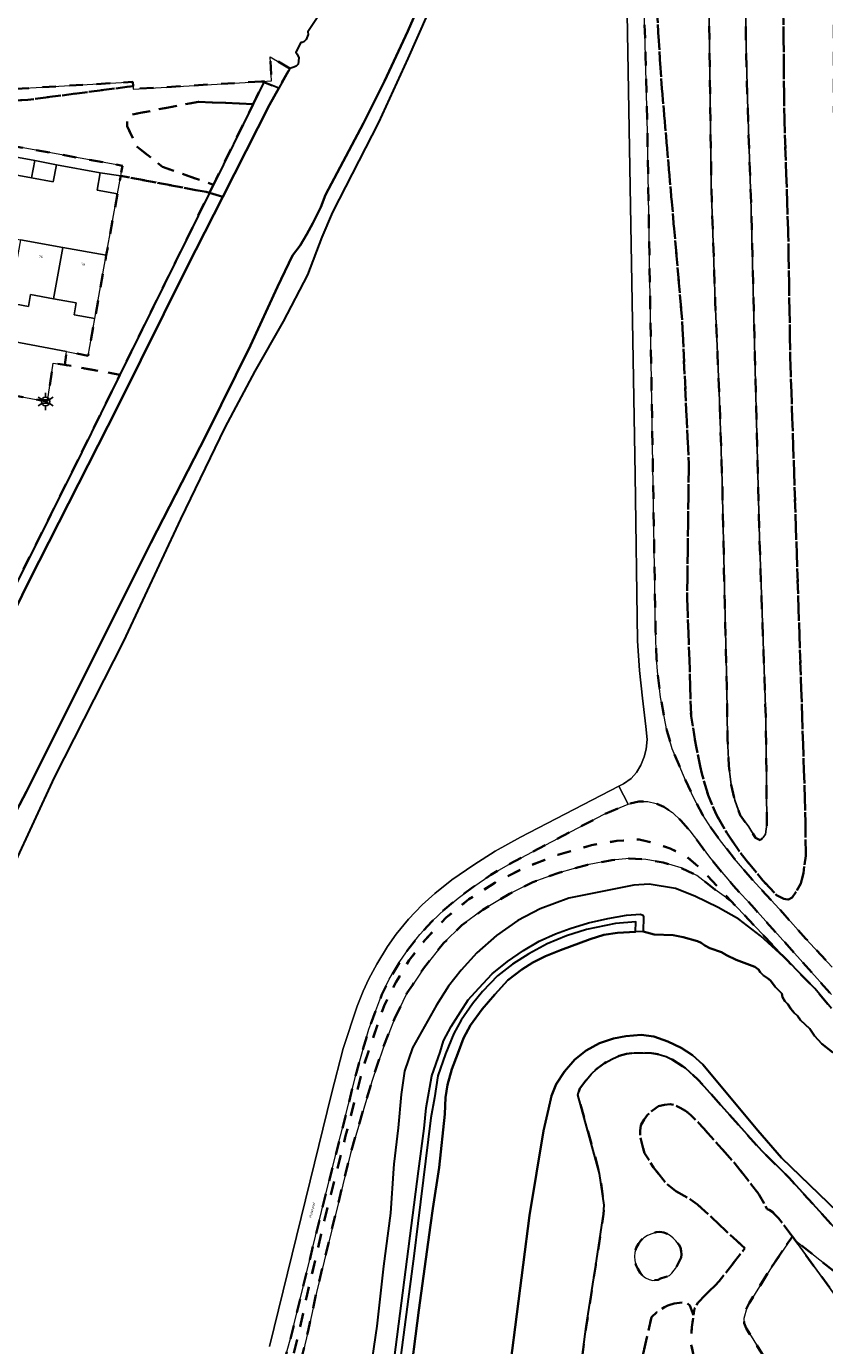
# Model space of a CAD drawing. Extents: x 105780 to 185197, y 477999 to 525027.
# Tile 339 of 562: x 107018 to 107136, y 479604 to 479798. Entities that reach past the tile are written whole.
import ezdxf
from ezdxf.enums import TextEntityAlignment as Align

# ---------------------------------------------------------------- set-up
doc = ezdxf.new("R2010")
doc.units = 0
doc.linetypes.add('XX-HIDDEN', pattern=[4, 2, -2])
for name, color, linetype, lineweight in [('B-GV-GR-GRAS_GAZON-G', 252, 'Continuous', 13), ('B-GV-GR-MATERIAALGRENS-G', 252, 'XX-HIDDEN', 35), ('B-RO-IE-MEUBILAIR_WEGMEUBILAIR-S', 252, 'Continuous', 25), ('B-WE-GW-WATERGANG_SLOOT_INSTEEK-G', 252, 'Continuous', 30), ('B-XX-KG-KADASTRAAL_BEBOUWING-G', 252, 'Continuous', 20), ('B1-WE-GW-TALUD_KRUIN-G', 252, 'Continuous', 25), ('B1-WE-OG-BEBOUWING-T18', 7, 'Continuous', 18), ('B1-WE-OG-TERREIN_ERF-GV', 252, 'Continuous', 18), ('B1-WE-OG-TOPOGRAFIE-T18', 10, 'Continuous', 18), ('B1-WE-VH-VERHARDING_ASFALT-GV', 252, 'Continuous', 18), ('B1-WE-VH-VERHARDING_BETONSTRAATSTEEN-GV', 252, 'Continuous', 18), ('B1-WE-VH-VERHARDING_HALFVERHARDING_SCHELP-GV', 252, 'Continuous', 18)]:
    doc.layers.add(name, color=color, linetype=linetype, lineweight=lineweight)
doc.styles.add('NLCS-ISO', font='NLCS-ISO.ttf')
doc.styles.add('NLCS-ISO-M200-T18', font='NLCS-ISO.ttf', dxfattribs={"height": 0.36})

# ---------------------------------------------------------------- blocks, each defined once
blk = doc.blocks.new('B-SIE-WEG_LICHTMAST-SO')
at = {"ltscale": 0.1}
for p, q in [((-1.1, 0.63), (-2.19, 1.27)), ((0, 1.27), (0, 2.53)), ((1.1, 0.63), (2.19, 1.27)), ((-1.1, -0.63), (-2.19, -1.27)), ((0, -1.27), (0, -2.53)), ((1.1, -0.63), (2.19, -1.27))]:
    blk.add_line(p, q, dxfattribs=at)
at = {"flags": 128}
for points in [[(-1.16, 0.5), (1.16, 0.5)], [(-1.16, -0.5), (1.16, -0.5)]]:
    blk.add_lwpolyline(points, dxfattribs=at)
at = {"ltscale": 0.1}
blk.add_circle((0, 0), 1.27, dxfattribs=at)
at = {"style": 'NLCS-ISO'}
blk.add_attdef('TYPE', text='', height=1.8, dxfattribs=at).set_placement((0, 2.53), align=Align.BOTTOM_CENTER)

msp = doc.modelspace()

# ---------------------------------------------------------------- linework, layer by layer
at = {"layer": 'B-GV-GR-GRAS_GAZON-G', "flags": 128}
for points in [[(107080.45, 479806.961), (107074.571, 479793.574), (107070.211, 479784.156), (107063.439, 479770.921), (107061.861, 479767.208), (107059.725, 479761.688), (107056.149, 479754.767), (107051.983, 479747.439), (107047.514, 479739.13), (107041.004, 479725.61), (107032.575, 479707.6), (107022.312, 479687.463), (107016.337, 479674.502)], [(107054.1, 479603.496), (107060.077, 479627.969), (107063.249, 479640.799), (107064.949, 479647.473), (107067.018, 479653.728), (107067.909, 479655.954), (107068.758, 479657.786), (107069.908, 479659.932), (107071.527, 479662.534), (107072.804, 479664.358), (107074.603, 479666.553), (107076.643, 479668.685), (107078.504, 479670.385), (107081.009, 479672.374), (107084.261, 479674.618), (107087.415, 479676.62), (107091.167, 479678.687), (107105.669, 479686.194), (107106.354, 479686.549), (107107.466, 479687.326), (107108.25, 479688.216), (107108.893, 479689.308), (107109.397, 479690.533), (107109.679, 479691.668), (107109.854, 479693.075), (107109.674, 479695.021), (107109.154, 479699.2), (107108.721, 479703.296), (107108.403, 479707.65), (107108.068, 479732.138), (107106.827, 479803.079)], [(107068.496, 479596.818), (107069.907, 479606.514), (107070.926, 479615.38), (107071.952, 479623.168), (107072.383, 479629.778), (107072.425, 479630.414), (107073.093, 479635.766), (107073.514, 479640.719), (107074.02, 479644.151), (107075.211, 479647.564), (107078.731, 479653.902), (107080.534, 479656.696), (107082.381, 479659.046), (107084.685, 479661.594), (107087.605, 479664.156), (107090.755, 479666.364), (107094.036, 479668.078), (107098.259, 479669.694), (107107.899, 479671.583), (107110.12, 479671.735), (107114.017, 479671.085), (107116.898, 479669.968), (107120.322, 479668.298), (107123.371, 479666.552), (107126.606, 479664.091), (107130.5, 479660.499), (107122.269, 479669.214), (107119.853, 479670.957), (107117.19, 479673.002), (107114.891, 479674.132), (107112.187, 479674.945), (107109.645, 479675.402), (107107.214, 479675.52), (107104.619, 479675.291), (107101.042, 479674.596), (107096.809, 479673.425), (107092.956, 479672.057), (107089.522, 479670.322), (107085.572, 479667.943), (107082.457, 479665.668), (107079.778, 479663.043), (107076.949, 479659.491), (107075.183, 479656.857), (107074.365, 479655.636), (107072.55, 479651.884), (107070.849, 479647.553), (107069.179, 479642.624), (107066.027, 479631.984), (107061.005, 479611.483), (107059.78, 479605.794), (107058.589, 479600.842)]]:
    msp.add_lwpolyline(points, dxfattribs=at)
at = {"layer": 'B-GV-GR-MATERIAALGRENS-G', "flags": 128}
for points in [[(107051.196, 480100.013), (107050.722, 480098.548), (107050.518, 480097.276), (107050.265, 480096.207), (107050.026, 480094.45), (107050.047, 480092.66), (107050.252, 480091.709), (107050.672, 480088.895), (107053.16, 480077.421), (107054.633, 480071.372), (107064.475, 480028.569), (107067.848, 480014.244), (107068.147, 480012.972), (107071.022, 480000), (107074.919, 479982.417), (107083.505, 479945.143), (107086.955, 479930.777), (107089.252, 479920.479), (107096.519, 479888.823), (107099.12, 479877.164), (107101.928, 479863.866), (107104.823, 479849.715), (107106.336, 479841.607), (107107.783, 479832.624), (107108.297, 479827.144), (107108.679, 479822.261), (107108.964, 479816.297), (107109.611, 479793.955), (107109.877, 479782.689), (107111.092, 479709.061), (107111.249, 479705.028), (107111.376, 479703.166), (107111.82, 479699.327), (107112.766, 479694.439), (107113.544, 479691.719), (107115.493, 479687.11), (107116.713, 479684.537), (107118, 479682.034), (107119.346, 479679.942), (107120.528, 479678.309), (107122.728, 479675.501), (107125.345, 479672.429), (107129.884, 479667.517), (107133.286, 479663.692), (107137.16, 479659.483), (107140.353, 479655.825), (107140.883, 479655.163), (107142.746, 479652.833), (107145.37, 479649.418), (107148.597, 479645.025), (107158.587, 479631.146), (107163.575, 479624.077), (107164.955, 479622.323), (107165.204, 479622.503), (107163.935, 479624.335), (107162.594, 479626.196), (107161.524, 479627.682), (107149.447, 479644.451), (107150.731, 479645.405), (107149.122, 479647.567), (107147.857, 479649.079), (107146.964, 479650.804), (107146.065, 479652.803), (107145.219, 479655.486), (107144.054, 479660.951), (107142.704, 479667.901), (107141.73, 479673.25), (107140.511, 479680.442), (107139.331, 479692.047), (107138.877, 479703.361), (107138.851, 479704.532), (107138.647, 479713.756), (107138.23, 479725.669), (107138.298, 479738.124), (107137.846, 479749.266), (107137.652, 479762.741), (107137.667, 479775.245), (107137.425, 479786.957), (107137.438, 479799.564), (107137.09, 479820.75), (107138.363, 479811.13), (107138.558, 479803.044), (107138.971, 479790.532), (107139.813, 479777.208), (107140.495, 479770.329), (107140.81, 479763.032), (107141.437, 479753.193), (107141.573, 479744.729), (107141.96, 479734.919), (107142.359, 479726.94), (107143.335, 479700.499), (107144.508, 479686.892), (107146.139, 479666.453), (107146.704, 479662.565), (107147.632, 479660.037), (107148.838, 479658.114), (107149.741, 479657.484), (107150.721, 479657.249), (107151.196, 479657.464), (107152.46, 479658.448), (107152.659, 479663.342), (107152.262, 479678.556), (107153.651, 479683.649), (107154.18, 479686.229), (107154.114, 479687.75), (107154.048, 479689.073), (107155.371, 479690.925), (107156.032, 479694.563), (107156.76, 479703.691), (107156.495, 479710.571), (107157.024, 479712.886), (107156.958, 479714.341), (107157.686, 479719.566), (107158.149, 479720.956), (107157.844, 479723.602), (107158.413, 479730.811), (107157.884, 479740.667), (107157.024, 479753.499), (107156.429, 479760.246), (107156.892, 479761.966), (107157.09, 479763.818), (107157.09, 479766.332), (107157.355, 479767.787), (107157.223, 479772.02), (107156.363, 479773.409), (107156.561, 479774.468), (107157.09, 479777.246), (107156.627, 479781.148), (107156.561, 479785.382), (107157.289, 479789.02), (107157.355, 479792.724), (107157.355, 479794.444), (107155.834, 479796.362), (107155.834, 479797.42), (107157.09, 479801.852), (107157.715, 479804.491), (107157.752, 479804.498), (107158.281, 479811.245), (107157.818, 479818.719), (107157.09, 479819.315), (107157.156, 479820.77), (107157.156, 479828.84), (107157.289, 479834.197), (107157.553, 479838.828), (107158.546, 479843.392), (107158.942, 479847.294), (107158.985, 479847.328), (107158.083, 479853.578), (107158.678, 479868.13), (107159.538, 479880.698), (107159.607, 479883.987), (107159.339, 479887.247), (107159.075, 479893.993), (107158.612, 479896.309), (107157.686, 479900.806), (107157.024, 479905.437), (107158.083, 479911.853), (107158.149, 479916.02), (107157.686, 479919.129), (107156.363, 479918.864), (107155.304, 479920.253), (107154.378, 479923.627), (107153.783, 479927.331), (107153.651, 479930.44), (107155.767, 479935.07), (107156.826, 479937.044), (107156.492, 479937.773), (107156.241, 479938.692), (107156.325, 479940.197), (107155.823, 479941.097), (107155.823, 479942.036), (107156.11, 479942.762), (107155.942, 479943.778), (107155.327, 479944.977), (107154.72, 479947.006), (107152.149, 479961.721), (107152.138, 479962.334), (107151.882, 479963.09), (107150.417, 479965.957), (107149.526, 479970.276), (107148.521, 479975.632), (107148.292, 479976.499), (107148.085, 479977.079), (107147.765, 479977.723), (107147.229, 479978.35), (107146.945, 479979.231), (107146.882, 479980.525), (107146.314, 479982.757), (107145.404, 479986.857), (107144.384, 479990.985), (107143.679, 479994.542), (107142.446, 479998.383), (107142.118, 480000), (107141.952, 480000.818), (107139.815, 480006.81), (107139.177, 480008.296), (107137.933, 480010.403), (107137.48, 480011.361), (107137.312, 480012.378), (107137.161, 480012.944), (107136.735, 480013.758), (107111.432, 480006.816), (107105.728, 480031.759), (107104.221, 480038.042), (107102.028, 480037.596), (107096.316, 480062.441), (107089.312, 480093.208), (107091.322, 480093.737), (107090.049, 480100.013)], [(107052.299, 480100.013), (107051.576, 480096.195), (107051.48, 480095.344), (107051.434, 480093.773), (107051.568, 480091.852), (107051.98, 480089.4), (107058.454, 480060.801), (107059.223, 480057.248), (107062.293, 480043.062), (107065.26, 480029.916), (107067.936, 480018.472), (107068.757, 480014.452), (107069.112, 480012.712), (107072.131, 480000), (107074.735, 479989.036), (107084.296, 479952.919), (107087.124, 479941.728), (107091.732, 479921.286), (107094.99, 479903.842), (107101.277, 479874.765), (107103.605, 479866.144), (107105.374, 479857.288), (107107.504, 479844.506), (107109.162, 479832.945), (107110.261, 479817.233), (107111.96, 479789.868), (107115.002, 479755.092), (107115.25, 479749.811), (107116.003, 479733.784), (107115.759, 479713.8), (107116.148, 479703.152), (107116.328, 479696.553), (107117.117, 479691.815), (107117.901, 479688.052), (107118.861, 479684.858), (107120.017, 479682.078), (107121.618, 479679.308), (107123.705, 479676.207), (107126.922, 479672.292), (107128.971, 479670.097), (107130.027, 479669.555), (107130.695, 479669.485), (107131.236, 479669.77), (107131.818, 479670.552), (107132.542, 479671.834), (107132.918, 479673.381), (107133.255, 479675.937), (107133.249, 479680.864), (107130.983, 479749.44), (107130.979, 479749.711), (107130.684, 479767.668), (107130.104, 479784.624), (107129.953, 479800.768), (107129.984, 479810.245), (107130.195, 479817.742), (107129.97, 479825.588), (107129.274, 479834.656), (107128.932, 479840.874), (107128.481, 479846.56), (107127.483, 479852.234), (107114.136, 479913.742), (107106.604, 479947.325), (107104.652, 479956.69), (107102.142, 479967.572), (107097.461, 479987.429), (107095.051, 480000), (107090.964, 480021.317), (107089.486, 480028.175), (107084.331, 480050.216), (107076.197, 480083.965), (107072.11, 480100.013)], [(107072.11, 480100.013), (107076.197, 480083.965), (107084.331, 480050.216), (107089.486, 480028.175), (107090.964, 480021.317), (107095.051, 480000), (107097.461, 479987.429), (107102.142, 479967.572), (107104.652, 479956.69), (107106.604, 479947.325), (107114.136, 479913.742), (107127.483, 479852.234), (107128.481, 479846.56), (107128.932, 479840.874), (107129.274, 479834.656), (107129.97, 479825.588), (107130.195, 479817.742), (107129.984, 479810.245), (107129.953, 479800.768), (107130.104, 479784.624), (107130.684, 479767.668), (107130.979, 479749.711), (107130.983, 479749.44), (107133.249, 479680.864), (107133.255, 479675.937), (107132.918, 479673.381), (107132.542, 479671.834), (107131.818, 479670.552), (107131.236, 479669.77), (107130.695, 479669.485), (107130.027, 479669.555), (107128.971, 479670.097), (107126.922, 479672.292), (107123.705, 479676.207), (107121.618, 479679.308), (107120.017, 479682.078), (107118.861, 479684.858), (107117.901, 479688.052), (107117.117, 479691.815), (107116.328, 479696.553), (107116.148, 479703.152), (107115.759, 479713.8), (107116.003, 479733.784), (107115.25, 479749.811), (107115.002, 479755.092), (107111.96, 479789.868), (107110.261, 479817.233), (107109.162, 479832.945), (107107.504, 479844.506), (107105.374, 479857.288), (107103.605, 479866.144), (107101.277, 479874.765), (107094.99, 479903.842), (107091.732, 479921.286), (107087.124, 479941.728), (107084.296, 479952.919), (107074.735, 479989.036), (107072.131, 480000), (107069.112, 480012.712), (107068.757, 480014.452), (107067.936, 480018.472), (107065.26, 480029.916), (107062.293, 480043.062), (107059.223, 480057.248), (107058.454, 480060.801), (107051.98, 480089.4), (107051.568, 480091.852), (107051.434, 480093.773), (107051.48, 480095.344), (107051.576, 480096.195), (107052.299, 480100.013)], [(107061.184, 480100.013), (107064.378, 480084.894), (107067.381, 480072.621), (107070.235, 480059.675), (107075.068, 480037.749), (107079.37, 480020.025), (107084.14, 480000), (107093.065, 479962.531), (107094.374, 479957.39), (107099.195, 479931.957), (107114.115, 479861.983), (107116.191, 479854.708), (107117.747, 479847.764), (107118.524, 479841.68), (107118.809, 479836.07), (107118.927, 479830.736), (107118.795, 479816.569), (107119.317, 479775.066), (107119.888, 479757.751), (107120.229, 479750.047), (107120.536, 479743.106), (107120.936, 479731.175), (107121.295, 479713.325), (107121.605, 479700.845), (107121.724, 479693.133), (107121.931, 479689.186), (107122.231, 479686.422), (107122.795, 479684.142), (107123.579, 479681.919), (107124.866, 479680.185), (107125.826, 479678.564), (107126.517, 479678.237), (107126.971, 479678.607), (107127.336, 479679.128), (107127.526, 479680.586), (107127.363, 479696.473), (107126.423, 479722.812), (107125.757, 479749.585), (107125.215, 479771.365), (107124.651, 479787.637), (107124.401, 479797.381), (107124.432, 479813.05), (107124.205, 479820.999), (107124.089, 479827.035), (107123.489, 479841.031), (107122.696, 479846.761), (107121.588, 479851.954), (107118.22, 479865.119), (107106.982, 479915.503), (107097.91, 479962.824)], [(107066.341, 480100.013), (107076.903, 480053.243), (107087.674, 480005.551), (107089.004, 480000), (107097.91, 479962.824), (107106.982, 479915.503), (107118.22, 479865.119), (107121.588, 479851.954), (107122.696, 479846.761), (107123.489, 479841.031), (107124.089, 479827.035), (107124.205, 479820.999), (107124.432, 479813.05), (107124.401, 479797.381), (107124.651, 479787.637), (107125.215, 479771.365), (107125.757, 479749.585), (107126.423, 479722.812), (107127.363, 479696.473), (107127.526, 479680.586), (107127.336, 479679.128), (107126.971, 479678.607), (107126.517, 479678.237), (107125.826, 479678.564), (107124.866, 479680.185), (107123.579, 479681.919), (107122.795, 479684.142), (107122.231, 479686.422), (107121.931, 479689.186), (107121.724, 479693.133), (107121.605, 479700.845), (107121.295, 479713.325), (107120.936, 479731.175), (107120.536, 479743.106), (107120.229, 479750.047), (107119.888, 479757.751), (107119.317, 479775.066), (107118.795, 479816.569), (107118.927, 479830.736), (107118.809, 479836.07), (107118.524, 479841.68), (107117.747, 479847.764), (107116.191, 479854.708), (107114.115, 479861.983), (107099.195, 479931.957)]]:
    msp.add_lwpolyline(points, dxfattribs=at)
for points in [[(107033.944, 479789.528), (107033.908, 479790.142), (107013.655, 479788.949), (107013.224, 479797.528), (107013.149, 479796.497), (107013.034, 479796.161), (107012.506, 479795.421), (107012.326, 479795.024), (107011.858, 479794.534), (107011.733, 479794.474), (107011.758, 479790.547), (107011.911, 479789.797), (107012.496, 479788.904), (107013.176, 479788.32), (107014.025, 479787.809), (107016.532, 479787.385), (107018.411, 479787.495)], [(107043.606, 479787.213), (107051.646, 479786.863), (107053.239, 479790.1), (107052.953, 479790.214), (107033.97, 479789.09), (107033.944, 479789.528), (107018.411, 479787.495), (107016.532, 479787.385), (107014.025, 479787.809), (107013.176, 479788.32), (107012.496, 479788.904), (107011.911, 479789.797), (107011.758, 479790.547), (107011.733, 479794.474), (107011.3, 479794.265), (106995.803, 479789.579), (106995.16, 479789.257), (106994.724, 479788.871), (106994.293, 479788.245), (106994.147, 479787.883), (106993.627, 479785.066), (106993.558, 479784.691), (106994.288, 479784.567), (106994.706, 479784.496), (107000, 479783.596), (107032.386, 479777.77), (107032.113, 479776.272), (107044.728, 479773.895), (107045.197, 479773.756), (107045.797, 479774.976), (107038.26, 479777.609), (107034.486, 479780.6), (107033.071, 479783.592), (107033.071, 479784.379), (107033.7, 479785.324)], [(107057.103, 479792.144), (107054.183, 479793.839), (107054.4, 479790.3), (107052.953, 479790.214), (107053.239, 479790.1), (107055.449, 479789.218)], [(107051.646, 479786.863), (107043.606, 479787.213), (107033.7, 479785.324), (107033.071, 479784.379), (107033.071, 479783.592), (107034.486, 479780.6), (107038.26, 479777.609), (107045.797, 479774.976)], [(107045.197, 479773.756), (107044.728, 479773.895), (107032.113, 479776.272), (107031.635, 479773.642), (107029.983, 479764.549), (107028.292, 479755.209), (107027.301, 479749.733), (107024.123, 479750.331), (107023.841, 479748.392), (107031.992, 479746.916)], [(107026.383, 479735.516), (107031.992, 479746.916), (107023.841, 479748.392), (107022.159, 479748.628), (107021.308, 479743.016), (107021.189, 479742.996), (107015.131, 479744.094), (107011.565, 479727.2), (107011.427, 479726.462), (107011.375, 479725.708), (107011.522, 479724.497), (107011.906, 479723.359), (107012.598, 479722.228), (107013.34, 479721.184), (107014.039, 479720.515), (107014.871, 479720.02), (107015.187, 479719.617), (107015.13, 479719.136), (107012.385, 479712.525), (107008.294, 479703.317), (107006.365, 479699.272), (107003.757, 479694.237), (107000.152, 479687.812), (106999.338, 479686.716), (106999.244, 479686.622), (107001.629, 479686.137), (107005.638, 479694.244), (107017.193, 479717.095)], [(107160.554, 479623.528), (107158.593, 479626.34), (107147.574, 479641.752), (107142.494, 479648.722), (107139.977, 479651.968), (107137.066, 479655.439), (107125.679, 479668.16), (107122.594, 479671.513), (107120.874, 479673.493), (107119.046, 479675.711), (107117.441, 479677.916), (107116.138, 479679.598), (107114.821, 479681.16), (107113.581, 479682.312), (107112.297, 479683.139), (107111.174, 479683.645), (107109.97, 479683.926), (107108.602, 479683.93), (107107.036, 479683.553), (107103.494, 479682.056), (107091.961, 479676.019), (107089.324, 479674.593), (107086.774, 479673.117), (107084.111, 479671.313), (107081.941, 479669.674), (107079.975, 479668.074), (107078.065, 479666.253), (107076.294, 479664.332), (107074.646, 479662.261), (107073.338, 479660.333), (107071.77, 479657.715), (107070.674, 479655.45), (107068.751, 479650.362), (107066.909, 479643.924), (107062.207, 479625.228), (107057.265, 479605.02), (107056.412, 479601.819), (107055.332, 479598.032), (107054.16, 479594.568), (107053.213, 479592.529), (107052.229, 479590.591), (107050.441, 479587.917), (107048.176, 479585.13), (107045.666, 479582.611), (107043.615, 479580.958), (107041.358, 479579.368), (107039.046, 479577.932), (107036.678, 479576.716), (107034.391, 479575.725), (107032.302, 479575.046), (107030.122, 479574.587), (107026.765, 479574.016), (107021.88, 479573.703), (107012.648, 479573.215), (107010.765, 479573.115), (107010.803, 479572.777), (107010.819, 479572.639), (107010.615, 479572.627), (107010.885, 479571.972), (107011.317, 479571.759), (107012.038, 479571.638), (107012.566, 479571.769), (107013.032, 479571.557), (107026.24, 479572.243), (107035.235, 479574.683), (107039.007, 479576.597), (107041.927, 479578.389), (107044.386, 479580.12), (107047.09, 479582.386), (107049.468, 479584.697), (107052.112, 479588.159), (107053.841, 479591.191), (107055.095, 479594.041), (107056.368, 479597.611), (107057.429, 479601.449), (107058.322, 479605.18), (107059.644, 479611.179), (107062.033, 479621.512), (107065.319, 479634.602), (107067.997, 479644.992), (107071.002, 479653.799), (107072.771, 479657.327), (107073.257, 479658.125), (107074.702, 479660.5), (107077.065, 479663.528), (107080.19, 479666.83), (107083.518, 479669.504), (107087.33, 479671.949), (107091.661, 479674.131), (107096.681, 479676.09), (107101.611, 479677.498), (107105.36, 479678.128), (107108.656, 479678.355), (107111.098, 479677.759), (107113.253, 479677.003), (107115.622, 479675.84), (107117.766, 479674.023), (107122.269, 479669.214), (107130.5, 479660.499), (107134.594, 479656.348), (107137.089, 479653.392), (107139.574, 479650.043), (107147.328, 479638.941), (107153.132, 479630.89), (107159.566, 479621.398), (107159.625, 479621.307), (107160.183, 479621.688), (107159.425, 479622.889)], [(107072.55, 479651.884), (107074.365, 479655.636), (107075.183, 479656.857), (107076.949, 479659.491), (107079.778, 479663.043), (107082.457, 479665.668), (107085.572, 479667.943), (107089.522, 479670.322), (107092.956, 479672.057), (107096.809, 479673.425), (107101.042, 479674.596), (107104.619, 479675.291), (107107.214, 479675.52), (107109.645, 479675.402), (107112.187, 479674.945), (107114.891, 479674.132), (107117.19, 479673.002), (107119.853, 479670.957), (107122.269, 479669.214), (107117.766, 479674.023), (107115.622, 479675.84), (107113.253, 479677.003), (107111.098, 479677.759), (107108.656, 479678.355), (107105.36, 479678.128), (107101.611, 479677.498), (107096.681, 479676.09), (107091.661, 479674.131), (107087.33, 479671.949), (107083.518, 479669.504), (107080.19, 479666.83), (107077.065, 479663.528), (107074.702, 479660.5), (107073.257, 479658.125), (107072.771, 479657.327), (107071.002, 479653.799), (107067.997, 479644.992), (107065.319, 479634.602), (107062.033, 479621.512), (107059.644, 479611.179), (107058.322, 479605.18), (107057.429, 479601.449), (107056.368, 479597.611), (107055.095, 479594.041), (107053.841, 479591.191), (107052.112, 479588.159), (107049.468, 479584.697), (107047.09, 479582.386), (107044.386, 479580.12), (107041.927, 479578.389), (107039.007, 479576.597), (107035.235, 479574.683), (107026.24, 479572.243), (107032.978, 479573.094), (107036.871, 479574.189), (107039.703, 479575.296), (107042.289, 479576.704), (107045.3, 479579.012), (107048.356, 479581.645), (107050.948, 479584.32), (107053.168, 479587.585), (107054.986, 479590.465), (107056.288, 479593.504), (107057.361, 479596.795), (107058.589, 479600.842), (107059.78, 479605.794), (107061.005, 479611.483), (107066.027, 479631.984), (107069.179, 479642.624), (107070.849, 479647.553)], [(107118.742, 479611.429), (107120.497, 479613.136), (107124.294, 479618), (107121.551, 479620.471), (107119.162, 479622.761), (107117.304, 479624.444), (107116.236, 479625.221), (107114.09, 479626.442), (107112.586, 479627.645), (107110.795, 479629.942), (107109.46, 479632.028), (107108.822, 479634.544), (107108.835, 479635.338), (107108.925, 479636.187), (107109.387, 479636.99), (107109.912, 479637.69), (107110.614, 479638.338), (107111.501, 479638.955), (107112.422, 479639.179), (107113.257, 479639.253), (107114.01, 479639.09), (107114.736, 479638.745), (107115.509, 479638.292), (107116.265, 479637.691), (107117.478, 479636.491), (107122.862, 479630.445), (107126.403, 479625.887), (107127.558, 479623.781), (107127.844, 479623.661), (107128.381, 479623.333), (107129.262, 479622.435), (107131.288, 479619.754), (107131.802, 479619.074), (107145.994, 479607.812), (107147.986, 479609.529), (107130.8, 479628.4), (107126.723, 479632.428), (107117.38, 479642.855), (107115.471, 479644.61), (107113.56, 479645.844), (107112.655, 479646.305), (107111.603, 479646.621), (107110.481, 479646.784), (107109.255, 479646.867), (107107.995, 479646.86), (107106.793, 479646.686), (107105.709, 479646.39), (107104.732, 479645.979), (107103.529, 479645.331), (107102.464, 479644.54), (107101.59, 479643.693), (107100.621, 479642.589), (107099.928, 479641.562), (107099.612, 479640.625), (107102.826, 479629.058), (107103.505, 479624.368), (107103.418, 479623.049), (107102.253, 479615.498), (107100.86, 479606.465), (107096.309, 479571.716), (107096.235, 479563.254), (107096.384, 479562.089), (107097.273, 479559.701), (107097.887, 479558.425), (107099.175, 479556.727), (107100.488, 479555.496), (107113.134, 479548.131), (107128.379, 479539.827), (107129.2, 479539.38), (107145.808, 479530.084), (107151.067, 479527.663), (107152.164, 479527.308), (107153.159, 479527.277), (107154.355, 479527.502), (107155.489, 479527.819), (107156.483, 479528.247), (107157.166, 479528.66), (107157.877, 479529.214), (107158.471, 479529.823), (107159.471, 479531.163), (107159.724, 479531.843), (107159.818, 479532.625), (107159.776, 479533.343), (107159.395, 479534.212), (107157.234, 479543.585), (107157.208, 479546.452), (107155.632, 479546.643), (107154.785, 479546.484), (107153.758, 479546.013), (107152.805, 479545.396), (107151.494, 479544.446), (107150.495, 479543.523), (107148.039, 479540.983), (107142.673, 479542.345), (107139.693, 479543.148), (107137.093, 479544.222), (107135.843, 479544.871), (107127.931, 479549.958), (107123.362, 479552.205), (107118.104, 479555.149), (107111.614, 479559.074), (107109.044, 479561.004), (107107.779, 479562.325), (107107.078, 479563.396), (107106.595, 479564.602), (107106.212, 479565.992), (107105.963, 479567.51), (107106.034, 479571.98), (107106.472, 479576.427), (107107.202, 479583.831), (107107.006, 479584.375), (107106.85, 479585.077), (107106.831, 479585.519), (107106.893, 479585.919), (107107.344, 479587.002), (107107.604, 479587.472), (107107.798, 479588.011), (107108.205, 479591.225), (107108.941, 479599.937), (107109.127, 479601.739), (107110.471, 479607.849), (107111.276, 479608.553), (107112.392, 479609.325), (107112.883, 479609.538), (107113.828, 479609.838), (107115.371, 479610.027), (107115.745, 479609.908), (107116.169, 479609.577), (107116.704, 479608.116), (107116.857, 479609.106), (107117.311, 479609.93)], [(107128.191, 479615.206), (107131.288, 479619.754), (107129.262, 479622.435), (107128.381, 479623.333), (107127.844, 479623.661), (107127.558, 479623.781), (107126.403, 479625.887), (107122.862, 479630.445), (107117.478, 479636.491), (107116.265, 479637.691), (107115.509, 479638.292), (107114.736, 479638.745), (107114.01, 479639.09), (107113.257, 479639.253), (107112.422, 479639.179), (107111.501, 479638.955), (107110.614, 479638.338), (107109.912, 479637.69), (107109.387, 479636.99), (107108.925, 479636.187), (107108.835, 479635.338), (107108.822, 479634.544), (107109.46, 479632.028), (107110.795, 479629.942), (107112.586, 479627.645), (107114.09, 479626.442), (107116.236, 479625.221), (107117.304, 479624.444), (107119.162, 479622.761), (107121.551, 479620.471), (107124.294, 479618), (107120.497, 479613.136), (107118.742, 479611.429), (107117.311, 479609.93), (107116.857, 479609.106), (107116.704, 479608.116), (107116.429, 479606.341), (107116.292, 479604.026), (107116.694, 479602.243), (107118.4, 479598.793), (107120.201, 479595.487), (107120.586, 479594.781), (107122.325, 479593.138), (107124.172, 479591.269), (107126.004, 479589.24), (107127.389, 479587.505), (107128.854, 479585.113), (107131.952, 479580.983), (107132.79, 479581.784), (107133.997, 479583.127), (107134.437, 479583.818), (107134.795, 479584.547), (107135.017, 479585.541), (107135.005, 479586.516), (107134.822, 479588.825), (107134.567, 479590.075), (107128.112, 479600.381), (107124.464, 479606.205), (107124.181, 479606.965), (107124.119, 479607.655), (107124.546, 479609.234), (107124.915, 479609.917)], [(107114.911, 479617.094), (107114.873, 479616.664), (107114.625, 479616.139), (107114.44, 479615.736), (107114.038, 479615.025), (107113.821, 479614.747), (107113.512, 479614.313), (107113.14, 479613.973), (107112.46, 479613.726), (107111.841, 479613.54), (107111.47, 479613.354), (107110.697, 479613.262), (107110.129, 479613.384), (107109.589, 479613.648), (107109.166, 479613.964), (107108.806, 479614.384), (107108.458, 479614.955), (107108.193, 479615.541), (107108.032, 479616.192), (107107.998, 479616.774), (107108.048, 479617.384), (107108.223, 479618.045), (107108.577, 479618.652), (107108.92, 479619.142), (107109.343, 479619.533), (107109.914, 479619.89), (107110.535, 479620.15), (107111.172, 479620.356), (107111.712, 479620.421), (107112.29, 479620.344), (107112.79, 479620.134), (107113.277, 479619.825), (107113.708, 479619.505), (107114.072, 479619.125), (107114.514, 479618.569), (107114.768, 479618.095), (107114.888, 479617.598)], [(107156.122, 479581.898), (107150.739, 479592.864), (107150.677, 479592.99), (107149.751, 479594.27), (107131.802, 479619.074), (107131.288, 479619.754), (107128.191, 479615.206), (107124.915, 479609.917), (107124.546, 479609.234), (107124.119, 479607.655), (107124.181, 479606.965), (107124.464, 479606.205), (107128.112, 479600.381), (107134.567, 479590.075), (107134.822, 479588.825), (107135.005, 479586.516), (107135.017, 479585.541), (107134.795, 479584.547), (107134.437, 479583.818), (107133.997, 479583.127), (107132.79, 479581.784), (107131.952, 479580.983), (107135.214, 479573.923), (107137.093, 479574.152), (107140.926, 479574.213), (107141.568, 479573.913), (107142.679, 479573.069), (107143.472, 479572.129), (107144.001, 479571.287), (107147.454, 479558.181), (107147.496, 479558.021), (107148.595, 479554.037), (107148.667, 479553.006), (107148.35, 479551.834), (107145.185, 479546.258), (107142.673, 479542.345), (107148.039, 479540.983), (107149.161, 479546.021), (107150.365, 479550.014), (107150.826, 479550.457), (107151.371, 479550.754), (107152.208, 479550.817), (107155.341, 479550.492), (107160.084, 479549.599), (107163.71, 479549.323), (107156.546, 479580.078)], [(107116.704, 479608.116), (107116.169, 479609.577), (107115.745, 479609.908), (107115.371, 479610.027), (107113.828, 479609.838), (107112.883, 479609.538), (107112.392, 479609.325), (107111.276, 479608.553), (107110.471, 479607.849), (107109.127, 479601.739), (107110.904, 479602.23), (107113.845, 479600.343), (107116.148, 479598.738), (107117.845, 479597.324), (107120.586, 479594.781), (107120.201, 479595.487), (107118.4, 479598.793), (107116.694, 479602.243), (107116.292, 479604.026), (107116.429, 479606.341)]]:
    msp.add_lwpolyline(points, close=True, dxfattribs=at)
at = {"layer": 'B-WE-GW-WATERGANG_SLOOT_INSTEEK-G', "flags": 128}
for points in [[(107014.654, 479678.654), (107018.2, 479685.404), (107036.582, 479722.107), (107044.799, 479738.111), (107051.283, 479751.254), (107055.266, 479759.894), (107057.473, 479764.51), (107058.587, 479765.989), (107059.593, 479767.67), (107060.498, 479769.315), (107061.644, 479771.632), (107062.373, 479773.479), (107067.972, 479784.054), (107071.069, 479790.229), (107074.515, 479797.609), (107078.698, 479807.297)], [(107078.698, 479807.297), (107074.515, 479797.609), (107071.069, 479790.229), (107067.972, 479784.054), (107062.373, 479773.479), (107061.644, 479771.632), (107060.498, 479769.315), (107059.593, 479767.67), (107058.587, 479765.989), (107057.473, 479764.51), (107055.266, 479759.894), (107051.283, 479751.254), (107044.799, 479738.111), (107036.582, 479722.107), (107018.2, 479685.404), (107014.654, 479678.654)], [(107016.337, 479674.502), (107022.312, 479687.463), (107032.575, 479707.6), (107041.004, 479725.61), (107047.514, 479739.13), (107051.983, 479747.439), (107056.149, 479754.767), (107059.725, 479761.688), (107061.861, 479767.208), (107063.439, 479770.921), (107070.211, 479784.156), (107074.571, 479793.574), (107080.45, 479806.961)], [(107063.114, 479802.694), (107059.738, 479797.522), (107059.797, 479797.164), (107059.489, 479796.422), (107059.154, 479796.072), (107058.917, 479795.965), (107058.695, 479795.977), (107057.957, 479794.541), (107058.169, 479794.238), (107058.403, 479793.713), (107058.304, 479792.77), (107058.036, 479792.49), (107057.698, 479792.311), (107057.103, 479792.144), (107055.449, 479789.218), (107054.057, 479786.757), (107047.197, 479773.164), (107041.895, 479762.747), (107031.674, 479742.234), (107018.574, 479716.509), (107009.096, 479697.194)], [(107137.089, 479653.392), (107134.594, 479656.348), (107130.5, 479660.499), (107126.606, 479664.091), (107123.371, 479666.552), (107120.322, 479668.298), (107116.898, 479669.968), (107114.017, 479671.085), (107110.12, 479671.735), (107107.899, 479671.583), (107098.259, 479669.694), (107094.036, 479668.078), (107090.755, 479666.364), (107087.605, 479664.156), (107084.685, 479661.594), (107082.381, 479659.046), (107080.534, 479656.696), (107078.731, 479653.902), (107075.211, 479647.564), (107074.02, 479644.151), (107073.514, 479640.719), (107073.093, 479635.766), (107072.425, 479630.414), (107072.383, 479629.778), (107071.952, 479623.168), (107070.926, 479615.38), (107069.907, 479606.514), (107068.496, 479596.818)], [(107074.616, 479596.949), (107076.149, 479608.871), (107077.876, 479621.422), (107078.213, 479623.867), (107079.14, 479629.908), (107079.976, 479637.778), (107080.057, 479640.277), (107080.342, 479642.114), (107081.009, 479644.421), (107081.899, 479646.75), (107082.704, 479649.025), (107083.773, 479650.948), (107085.466, 479653.277), (107087.334, 479655.474), (107089.255, 479657.552), (107091.341, 479659.137), (107092.96, 479660.199), (107094.856, 479661.096), (107097.042, 479662.017), (107101.437, 479663.602), (107103.459, 479664.245), (107105.453, 479664.58), (107108.139, 479664.729), (107108.189, 479666.181), (107105.149, 479665.943), (107100.892, 479665.062), (107097.954, 479664.125), (107095.072, 479662.932), (107092.351, 479661.452), (107089.955, 479659.928), (107087.77, 479658.204), (107085.545, 479655.914), (107084.063, 479654.085), (107082.406, 479651.654), (107081.321, 479649.68), (107080.07, 479646.693), (107078.927, 479643.435), (107078.434, 479640.191), (107077.917, 479637.272), (107075.997, 479621.673), (107075.451, 479617.238), (107070.531, 479579.737)], [(107072.524, 479601.865), (107076.096, 479629.396), (107076.909, 479635.659), (107077.235, 479638.728), (107078.072, 479643.451), (107079.277, 479646.95), (107079.788, 479648.603), (107080.905, 479650.714), (107082.276, 479652.917), (107083.435, 479654.653), (107084.97, 479656.397), (107086.977, 479658.494), (107089.245, 479660.341), (107091.605, 479661.932), (107093.917, 479663.334), (107096.305, 479664.43), (107098.477, 479665.197), (107101.162, 479666.009), (107104.021, 479666.688), (107106.782, 479667.159), (107108.883, 479667.291), (107109.193, 479667.161), (107109.284, 479666.941), (107109.249, 479664.777), (107110.881, 479664.306), (107113.689, 479664.197), (107115.184, 479663.905), (107117.3, 479663.319), (107117.836, 479663.074), (107118.357, 479662.71), (107119.119, 479662.282), (107120.843, 479661.704), (107121.571, 479661.275), (107123.006, 479660.571), (107125.731, 479659.537), (107126.287, 479659.138), (107126.536, 479658.733), (107127.008, 479658.248), (107127.632, 479657.885), (107128.051, 479657.518), (107128.773, 479656.593), (107129.752, 479655.623), (107129.85, 479655.06), (107130.154, 479654.468), (107130.625, 479654.017), (107131.068, 479653.36), (107131.56, 479652.755), (107132.049, 479652.287), (107132.491, 479651.663), (107133.853, 479650.393), (107134.56, 479649.348), (107135.629, 479648.192), (107137.248, 479646.91)], [(107137.248, 479646.91), (107135.629, 479648.192), (107134.56, 479649.348), (107133.853, 479650.393), (107132.491, 479651.663), (107132.049, 479652.287), (107131.56, 479652.755), (107131.068, 479653.36), (107130.625, 479654.017), (107130.154, 479654.468), (107129.85, 479655.06), (107129.752, 479655.623), (107128.773, 479656.593), (107128.051, 479657.518), (107127.632, 479657.885), (107127.008, 479658.248), (107126.536, 479658.733), (107126.287, 479659.138), (107125.731, 479659.537), (107123.006, 479660.571), (107121.571, 479661.275), (107120.843, 479661.704), (107119.119, 479662.282), (107118.357, 479662.71), (107117.836, 479663.074), (107117.3, 479663.319), (107115.184, 479663.905), (107113.689, 479664.197), (107110.881, 479664.306), (107109.249, 479664.777), (107108.139, 479664.729), (107105.453, 479664.58), (107103.459, 479664.245), (107101.437, 479663.602), (107097.042, 479662.017), (107094.856, 479661.096), (107092.96, 479660.199), (107091.341, 479659.137), (107089.255, 479657.552), (107087.334, 479655.474), (107085.466, 479653.277), (107083.773, 479650.948), (107082.704, 479649.025), (107081.899, 479646.75), (107081.009, 479644.421), (107080.342, 479642.114), (107080.057, 479640.277), (107079.976, 479637.778), (107079.14, 479629.908), (107078.213, 479623.867), (107077.876, 479621.422), (107076.149, 479608.871), (107074.616, 479596.949)], [(107139.347, 479622.038), (107129.689, 479631.349), (107126.213, 479635.377), (107118.078, 479645.136), (107116.526, 479646.488), (107114.86, 479647.58), (107112.923, 479648.529), (107110.82, 479649.27), (107108.985, 479649.486), (107106.713, 479649.316), (107104.874, 479648.967), (107102.819, 479648.289), (107100.841, 479647.202), (107099.144, 479645.848), (107097.66, 479644.087), (107096.402, 479642.212), (107095.704, 479640.503), (107095.302, 479638.544), (107094.535, 479635.329), (107092.45, 479622.83), (107089.682, 479601.011)], [(107089.682, 479601.011), (107092.45, 479622.83), (107094.535, 479635.329), (107095.302, 479638.544), (107095.704, 479640.503), (107096.402, 479642.212), (107097.66, 479644.087), (107099.144, 479645.848), (107100.841, 479647.202), (107102.819, 479648.289), (107104.874, 479648.967), (107106.713, 479649.316), (107108.985, 479649.486), (107110.82, 479649.27), (107112.923, 479648.529), (107114.86, 479647.58), (107116.526, 479646.488), (107118.078, 479645.136), (107126.213, 479635.377), (107129.689, 479631.349), (107139.347, 479622.038)], [(107096.309, 479571.716), (107100.86, 479606.465), (107102.253, 479615.498), (107103.418, 479623.049), (107103.505, 479624.368), (107102.826, 479629.058), (107099.612, 479640.625), (107099.928, 479641.562), (107100.621, 479642.589), (107101.59, 479643.693), (107102.464, 479644.54), (107103.529, 479645.331), (107104.732, 479645.979), (107105.709, 479646.39), (107106.793, 479646.686), (107107.995, 479646.86), (107109.255, 479646.867), (107110.481, 479646.784), (107111.603, 479646.621), (107112.655, 479646.305), (107113.56, 479645.844), (107115.471, 479644.61), (107117.38, 479642.855), (107126.723, 479632.428), (107130.8, 479628.4), (107147.986, 479609.529)]]:
    msp.add_lwpolyline(points, dxfattribs=at)
for points in [[(107054.057, 479786.757), (107055.449, 479789.218), (107053.239, 479790.1), (107051.646, 479786.863), (107045.797, 479774.976), (107045.197, 479773.756), (107047.197, 479773.164)], [(107031.674, 479742.234), (107041.895, 479762.747), (107047.197, 479773.164), (107045.197, 479773.756), (107031.992, 479746.916), (107026.383, 479735.516), (107017.193, 479717.095), (107005.638, 479694.244), (107001.629, 479686.137), (107003.402, 479685.777), (107009.096, 479697.194), (107018.574, 479716.509)]]:
    msp.add_lwpolyline(points, close=True, dxfattribs=at)
at = {"layer": 'B-XX-KG-KADASTRAAL_BEBOUWING-G', "flags": 128}
for points in [[(107019.421, 479778.534), (107016.475, 479779.097), (107015.989, 479776.55), (107018.96, 479775.982)], [(107022.636, 479777.92), (107019.421, 479778.534), (107018.96, 479775.982), (107022.149, 479775.372)], [(107032.113, 479776.272), (107029.1, 479776.744), (107028.636, 479774.186), (107031.635, 479773.642)], [(107023.544, 479765.715), (107017.309, 479766.844), (107015.626, 479757.53), (107018.48, 479757.013), (107018.795, 479758.754), (107022.181, 479758.141)], [(107023.544, 479765.715), (107022.181, 479758.141), (107025.549, 479757.531), (107025.229, 479755.764), (107028.292, 479755.209), (107029.983, 479764.549)], [(107114.911, 479617.094), (107114.888, 479617.598), (107114.768, 479618.095), (107114.514, 479618.569), (107114.072, 479619.125), (107113.708, 479619.505), (107113.277, 479619.825), (107112.79, 479620.134), (107112.29, 479620.344), (107111.712, 479620.421), (107111.172, 479620.356), (107110.535, 479620.15), (107109.914, 479619.89), (107109.343, 479619.533), (107108.92, 479619.142), (107108.577, 479618.652), (107108.223, 479618.045), (107108.048, 479617.384), (107107.998, 479616.774), (107108.032, 479616.192), (107108.193, 479615.541), (107108.458, 479614.955), (107108.806, 479614.384), (107109.166, 479613.964), (107109.589, 479613.648), (107110.129, 479613.384), (107110.697, 479613.262), (107111.47, 479613.354), (107111.841, 479613.54), (107112.46, 479613.726), (107113.14, 479613.973), (107113.512, 479614.313), (107113.821, 479614.747), (107114.038, 479615.025), (107114.44, 479615.736), (107114.625, 479616.139), (107114.873, 479616.664)]]:
    msp.add_lwpolyline(points, close=True, dxfattribs=at)
msp.add_lwpolyline([(107149.751, 479594.27), (107131.802, 479619.074), (107131.288, 479619.754), (107128.191, 479615.206), (107124.915, 479609.917), (107124.546, 479609.234), (107124.119, 479607.655), (107124.181, 479606.965), (107124.464, 479606.205), (107128.112, 479600.381)], dxfattribs=at)
at = {"layer": 'B1-WE-GW-TALUD_KRUIN-G', "flags": 128}
for points in [[(107121.605, 479700.845), (107121.295, 479713.325), (107120.936, 479731.175), (107120.536, 479743.106), (107120.229, 479750.047), (107119.888, 479757.751), (107119.317, 479775.066), (107118.795, 479816.569), (107118.927, 479830.736), (107118.809, 479836.07), (107118.524, 479841.68), (107117.747, 479847.764), (107116.191, 479854.708), (107114.115, 479861.983), (107099.195, 479931.957), (107094.374, 479957.39), (107093.065, 479962.531), (107084.14, 480000), (107079.37, 480020.025), (107075.068, 480037.749), (107070.235, 480059.675), (107067.381, 480072.621), (107064.378, 480084.894), (107061.184, 480100.013)], [(107124.432, 479813.05), (107124.401, 479797.381), (107124.651, 479787.637), (107125.215, 479771.365), (107125.757, 479749.585), (107126.423, 479722.812), (107127.363, 479696.473), (107127.526, 479680.586), (107127.336, 479679.128), (107126.971, 479678.607), (107126.517, 479678.237), (107125.826, 479678.564), (107124.866, 479680.185), (107123.579, 479681.919), (107122.795, 479684.142), (107122.231, 479686.422), (107121.931, 479689.186), (107121.724, 479693.133), (107121.605, 479700.845)]]:
    msp.add_lwpolyline(points, dxfattribs=at)
at = {"layer": 'B1-WE-OG-TERREIN_ERF-GV', "flags": 128}
msp.add_lwpolyline([(107013.655, 479788.949), (107033.908, 479790.142), (107033.944, 479789.528), (107033.97, 479789.09), (107052.953, 479790.214), (107054.4, 479790.3), (107054.183, 479793.839), (107057.103, 479792.144), (107057.698, 479792.311), (107058.036, 479792.49), (107058.304, 479792.77), (107058.403, 479793.713), (107058.169, 479794.238), (107057.957, 479794.541), (107058.695, 479795.977), (107058.917, 479795.965), (107059.154, 479796.072), (107059.489, 479796.422), (107059.797, 479797.164), (107059.738, 479797.522), (107063.114, 479802.694)], dxfattribs=at)
for points in [[(107000, 479783.596), (106994.706, 479784.496), (106994.459, 479783.122), (106997.475, 479782.576), (107004.039, 479781.421), (107007.066, 479780.885), (107010.143, 479780.34), (107016.475, 479779.097), (107019.421, 479778.534), (107022.636, 479777.92), (107029.1, 479776.744), (107032.113, 479776.272), (107032.386, 479777.77)], [(107031.635, 479773.642), (107028.636, 479774.186), (107029.1, 479776.744), (107022.636, 479777.92), (107022.149, 479775.372), (107018.96, 479775.982), (107015.989, 479776.55), (107016.475, 479779.097), (107010.143, 479780.34), (107009.673, 479777.686), (107006.586, 479778.232), (107003.569, 479778.766), (107004.039, 479781.421), (106997.475, 479782.576), (106997.018, 479779.993), (106993.981, 479780.531), (106992.305, 479771.37), (106998.716, 479770.209), (107004.93, 479769.084), (107011.144, 479767.96), (107017.309, 479766.844), (107023.544, 479765.715), (107029.983, 479764.549)], [(107025.229, 479755.764), (107025.549, 479757.531), (107022.181, 479758.141), (107018.795, 479758.754), (107018.48, 479757.013), (107015.626, 479757.53), (107012.767, 479758.048), (107013.102, 479759.9), (107009.794, 479760.499), (107006.403, 479761.112), (107006.068, 479759.262), (107003.245, 479759.773), (107000.435, 479760.281), (107000.756, 479762.053), (106997.351, 479762.669), (106994.017, 479763.273), (106993.701, 479761.523), (106990.623, 479762.08), (106989.712, 479756.658), (107006.053, 479753.73), (107024.123, 479750.331), (107027.301, 479749.733), (107028.292, 479755.209)]]:
    msp.add_lwpolyline(points, close=True, dxfattribs=at)
at = {"layer": 'B1-WE-VH-VERHARDING_ASFALT-GV', "flags": 128}
for points in [[(107137.16, 479659.483), (107133.286, 479663.692), (107129.884, 479667.517), (107125.345, 479672.429), (107122.728, 479675.501), (107120.528, 479678.309), (107119.346, 479679.942), (107118, 479682.034), (107116.713, 479684.537), (107115.493, 479687.11), (107113.544, 479691.719), (107112.766, 479694.439), (107111.82, 479699.327), (107111.376, 479703.166), (107111.249, 479705.028), (107111.092, 479709.061), (107109.877, 479782.689), (107109.611, 479793.955), (107108.964, 479816.297)], [(107106.827, 479803.079), (107108.068, 479732.138), (107108.403, 479707.65), (107108.721, 479703.296), (107109.154, 479699.2), (107109.674, 479695.021), (107109.854, 479693.075), (107109.679, 479691.668), (107109.397, 479690.533), (107108.893, 479689.308), (107108.25, 479688.216), (107107.466, 479687.326), (107106.354, 479686.549), (107105.669, 479686.194), (107107.036, 479683.553), (107108.602, 479683.93), (107109.97, 479683.926), (107111.174, 479683.645), (107112.297, 479683.139), (107113.581, 479682.312), (107114.821, 479681.16), (107116.138, 479679.598), (107117.441, 479677.916), (107119.046, 479675.711), (107120.874, 479673.493), (107122.594, 479671.513), (107125.679, 479668.16), (107137.066, 479655.439)], [(107056.412, 479601.819), (107057.265, 479605.02), (107062.207, 479625.228), (107066.909, 479643.924), (107068.751, 479650.362), (107070.674, 479655.45), (107071.77, 479657.715), (107073.338, 479660.333), (107074.646, 479662.261), (107076.294, 479664.332), (107078.065, 479666.253), (107079.975, 479668.074), (107081.941, 479669.674), (107084.111, 479671.313), (107086.774, 479673.117), (107089.324, 479674.593), (107091.961, 479676.019), (107103.494, 479682.056), (107107.036, 479683.553), (107105.669, 479686.194), (107091.167, 479678.687), (107087.415, 479676.62), (107084.261, 479674.618), (107081.009, 479672.374), (107078.504, 479670.385), (107076.643, 479668.685), (107074.603, 479666.553), (107072.804, 479664.358), (107071.527, 479662.534), (107069.908, 479659.932), (107068.758, 479657.786), (107067.909, 479655.954), (107067.018, 479653.728), (107064.949, 479647.473), (107063.249, 479640.799), (107060.077, 479627.969), (107054.1, 479603.496)], [(107156.468, 479601.556), (107151.547, 479606.517), (107152.883, 479607.404), (107153.152, 479607.58), (107150.492, 479611.293), (107147.986, 479609.529), (107145.994, 479607.812), (107131.802, 479619.074), (107149.751, 479594.27)]]:
    msp.add_lwpolyline(points, dxfattribs=at)
at = {"layer": 'B1-WE-VH-VERHARDING_BETONSTRAATSTEEN-GV', "flags": 128}
msp.add_lwpolyline([(107024.123, 479750.331), (107006.053, 479753.73), (106989.712, 479756.658), (106986.907, 479757.161), (106986.726, 479755.954), (106983.14, 479756.474), (106982.42, 479752.643), (106987.481, 479751.79), (106987.073, 479749.081), (107007.724, 479745.436), (107013.23, 479744.438), (107015.131, 479744.094), (107021.189, 479742.996), (107021.308, 479743.016), (107022.159, 479748.628), (107023.841, 479748.392)], close=True, dxfattribs=at)
at = {"layer": 'B1-WE-VH-VERHARDING_HALFVERHARDING_SCHELP-GV', "flags": 128}
msp.add_lwpolyline([(107070.531, 479579.737), (107075.451, 479617.238), (107075.997, 479621.673), (107077.917, 479637.272), (107078.434, 479640.191), (107078.927, 479643.435), (107080.07, 479646.693), (107081.321, 479649.68), (107082.406, 479651.654), (107084.063, 479654.085), (107085.545, 479655.914), (107087.77, 479658.204), (107089.955, 479659.928), (107092.351, 479661.452), (107095.072, 479662.932), (107097.954, 479664.125), (107100.892, 479665.062), (107105.149, 479665.943), (107108.189, 479666.181), (107108.139, 479664.729), (107109.249, 479664.777), (107109.284, 479666.941), (107109.193, 479667.161), (107108.883, 479667.291), (107106.782, 479667.159), (107104.021, 479666.688), (107101.162, 479666.009), (107098.477, 479665.197), (107096.305, 479664.43), (107093.917, 479663.334), (107091.605, 479661.932), (107089.245, 479660.341), (107086.977, 479658.494), (107084.97, 479656.397), (107083.435, 479654.653), (107082.276, 479652.917), (107080.905, 479650.714), (107079.788, 479648.603), (107079.277, 479646.95), (107078.072, 479643.451), (107077.235, 479638.728), (107076.909, 479635.659), (107076.096, 479629.396), (107072.524, 479601.865)], dxfattribs=at)

# ---------------------------------------------------------------- block references
at = {"layer": 'B-RO-IE-MEUBILAIR_WEGMEUBILAIR-S', "xscale": 0.5, "yscale": 0.5, "zscale": 0.5}
msp.add_blockref('B-SIE-WEG_LICHTMAST-SO', (107021.024, 479742.971), dxfattribs=at)

# ---------------------------------------------------------------- texts
at = {"layer": 'B1-WE-OG-BEBOUWING-T18', "style": 'NLCS-ISO-M200-T18'}
for s, p in [('76', (107020.335, 479764.365)), ('78', (107026.584, 479763.233))]:
    msp.add_text(s, height=0.36, rotation=349.7, dxfattribs=at).set_placement(p, align=Align.MIDDLE)
at = {"layer": 'B1-WE-OG-TOPOGRAFIE-T18', "style": 'NLCS-ISO-M200-T18'}
msp.add_text('Molenpad', height=0.36, rotation=76.2, dxfattribs=at).set_placement((107060.417, 479623.632), align=Align.MIDDLE)

doc.saveas('drawing.dxf')
